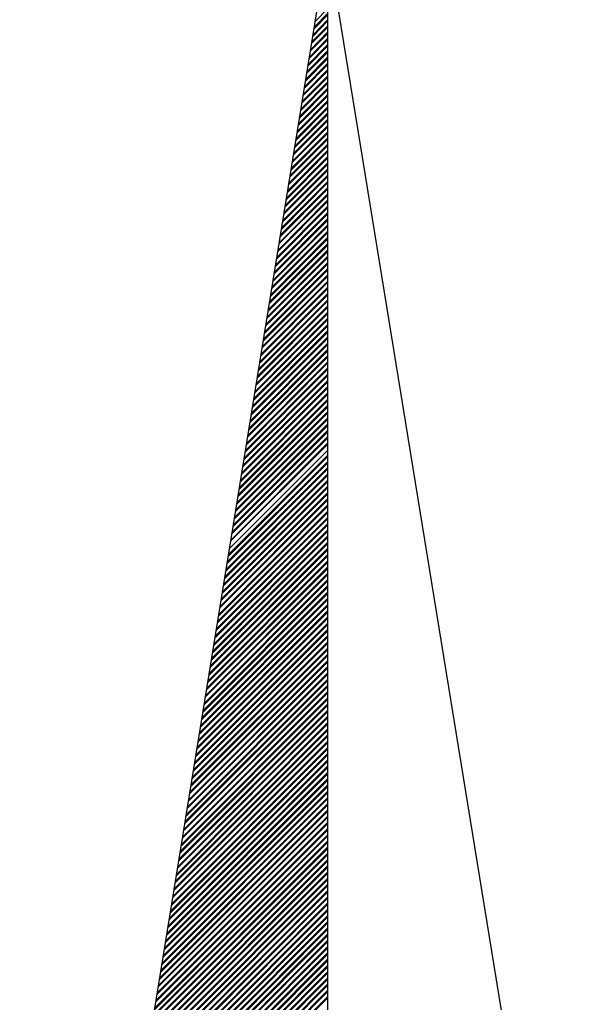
# Model space of a CAD drawing. Extents: x 576692 to 577659, y 273254 to 273799.
# Drawn here: x 577253.03 to 577254.699, y 273531.756 to 273534.615 of the extents above; entities that cross this region are included whole.
import ezdxf

# ---------------------------------------------------------------- set-up
doc = ezdxf.new("R2010")
doc.units = 0
doc.layers.add('RAMI_UZMR_####_####_#', color=7, linetype='Continuous')

msp = doc.modelspace()

# ---------------------------------------------------------------- linework, layer by layer
at = {"layer": 'RAMI_UZMR_####_####_#'}
for p, q in [((577253.0297, 273529.3257), (577253.9257, 273534.8297)), ((577253.9257, 273534.8297), (577253.9257, 273528.4297)), ((577253.9257, 273534.8297), (577254.6985, 273530.0841)), ((577253.8905, 273534.6105), (577253.9257, 273534.6465)), ((577253.8833, 273534.5673), (577253.9257, 273534.6105)), ((577253.8841, 273534.5721), (577253.9257, 273534.6145)), ((577253.8865, 273534.5889), (577253.9257, 273534.6281)), ((577253.8873, 273534.5945), (577253.9257, 273534.6329)), ((577253.8801, 273534.5505), (577253.9257, 273534.5961)), ((577253.8801, 273534.5465), (577253.9257, 273534.5921)), ((577253.8729, 273534.5033), (577253.9257, 273534.5561)), ((577253.8737, 273534.5073), (577253.9257, 273534.5601)), ((577253.8761, 273534.5241), (577253.9257, 273534.5737)), ((577253.8769, 273534.5289), (577253.9257, 273534.5785)), ((577253.8665, 273534.4641), (577253.9257, 273534.5241)), ((577253.8689, 273534.4809), (577253.9257, 273534.5377)), ((577253.8697, 273534.4857), (577253.9257, 273534.5417)), ((577253.8625, 273534.4425), (577253.9257, 273534.5057)), ((577253.8625, 273534.4377), (577253.9257, 273534.5017)), ((577253.8657, 273534.4601), (577253.9257, 273534.5201)), ((577253.8561, 273534.3993), (577253.9257, 273534.4697)), ((577253.8585, 273534.4161), (577253.9257, 273534.4841)), ((577253.8593, 273534.4209), (577253.9257, 273534.4873)), ((577253.8513, 273534.3729), (577253.9257, 273534.4473)), ((577253.8521, 273534.3777), (577253.9257, 273534.4513)), ((577253.8545, 273534.3945), (577253.9257, 273534.4657)), ((577253.8449, 273534.3345), (577253.9257, 273534.4153)), ((577253.8449, 273534.3297), (577253.9257, 273534.4113)), ((577253.8481, 273534.3513), (577253.9257, 273534.4297)), ((577253.8489, 273534.3561), (577253.9257, 273534.4329)), ((577253.8409, 273534.3081), (577253.9257, 273534.3929)), ((577253.8417, 273534.3129), (577253.9257, 273534.3969)), ((577253.8337, 273534.2649), (577253.9257, 273534.3569)), ((577253.8345, 273534.2697), (577253.9257, 273534.3609)), ((577253.8377, 273534.2865), (577253.9257, 273534.3753)), ((577253.8385, 273534.2913), (577253.9257, 273534.3793)), ((577253.8273, 273534.2265), (577253.9257, 273534.3249)), ((577253.8305, 273534.2433), (577253.9257, 273534.3385)), ((577253.8313, 273534.2481), (577253.9257, 273534.3433)), ((577253.8233, 273534.2001), (577253.9257, 273534.3025)), ((577253.8241, 273534.2049), (577253.9257, 273534.3065)), ((577253.8265, 273534.2217), (577253.9257, 273534.3209)), ((577253.8161, 273534.1569), (577253.9257, 273534.2665)), ((577253.8169, 273534.1617), (577253.9257, 273534.2705)), ((577253.8201, 273534.1785), (577253.9257, 273534.2841)), ((577253.8209, 273534.1833), (577253.9257, 273534.2881)), ((577253.8129, 273534.1353), (577253.9257, 273534.2481)), ((577253.8137, 273534.1401), (577253.9257, 273534.2521)), ((577253.8057, 273534.0921), (577253.9257, 273534.2121)), ((577253.8065, 273534.0969), (577253.9257, 273534.2161)), ((577253.8097, 273534.1185), (577253.9257, 273534.2345)), ((577253.8097, 273534.1137), (577253.9257, 273534.2305)), ((577253.8025, 273534.0705), (577253.9257, 273534.1937)), ((577253.8033, 273534.0753), (577253.9257, 273534.1977)), ((577253.7953, 273534.0273), (577253.9257, 273534.1577)), ((577253.7961, 273534.0321), (577253.9257, 273534.1617)), ((577253.7985, 273534.0489), (577253.9257, 273534.1761)), ((577253.7993, 273534.0537), (577253.9257, 273534.1801)), ((577253.7889, 273533.9889), (577253.9257, 273534.1257)), ((577253.7921, 273534.0105), (577253.9257, 273534.1433)), ((577253.7921, 273534.0057), (577253.9257, 273534.1401)), ((577253.7841, 273533.9625), (577253.9257, 273534.1033)), ((577253.7857, 273533.9673), (577253.9257, 273534.1073)), ((577253.7881, 273533.9841), (577253.9257, 273534.1217)), ((577253.7777, 273533.9193), (577253.9257, 273534.0673)), ((577253.7785, 273533.9241), (577253.9257, 273534.0713)), ((577253.7809, 273533.9409), (577253.9257, 273534.0857)), ((577253.7817, 273533.9449), (577253.9257, 273534.0897)), ((577253.7745, 273533.9017), (577253.9257, 273534.0529)), ((577253.7745, 273533.8977), (577253.9257, 273534.0489)), ((577253.7673, 273533.8545), (577253.9257, 273534.0129)), ((577253.7681, 273533.8585), (577253.9257, 273534.0169)), ((577253.7705, 273533.8761), (577253.9257, 273534.0313)), ((577253.7713, 273533.8809), (577253.9257, 273534.0353)), ((577253.7609, 273533.8153), (577253.9257, 273533.9809)), ((577253.7633, 273533.8329), (577253.9257, 273533.9953)), ((577253.7641, 273533.8377), (577253.9257, 273533.9993)), ((577253.7561, 273533.7889), (577253.9257, 273533.9585)), ((577253.7569, 273533.7945), (577253.9257, 273533.9625)), ((577253.7601, 273533.8105), (577253.9257, 273533.9769)), ((577253.7505, 273533.7505), (577253.9257, 273533.9265)), ((577253.7529, 273533.7673), (577253.9257, 273533.9401)), ((577253.7537, 273533.7721), (577253.9257, 273533.9449)), ((577253.7457, 273533.7241), (577253.9257, 273533.9041)), ((577253.7465, 273533.7289), (577253.9257, 273533.9081)), ((577253.7497, 273533.7465), (577253.9257, 273533.9225)), ((577253.7393, 273533.6857), (577253.9257, 273533.8721)), ((577253.7393, 273533.6809), (577253.9257, 273533.8681)), ((577253.7425, 273533.7033), (577253.9257, 273533.8865)), ((577253.7433, 273533.7073), (577253.9257, 273533.8905)), ((577253.7353, 273533.6601), (577253.9257, 273533.8505)), ((577253.7361, 273533.6641), (577253.9257, 273533.8537)), ((577253.7281, 273533.6161), (577253.9257, 273533.8137)), ((577253.7289, 273533.6209), (577253.9257, 273533.8177)), ((577253.7321, 273533.6377), (577253.9257, 273533.8321)), ((577253.7329, 273533.6425), (577253.9257, 273533.8361)), ((577253.7217, 273533.5777), (577253.9257, 273533.7817)), ((577253.7249, 273533.5945), (577253.9257, 273533.7961)), ((577253.7257, 273533.5993), (577253.9257, 273533.7993)), ((577253.7177, 273533.5513), (577253.9257, 273533.7593)), ((577253.7185, 273533.5561), (577253.9257, 273533.7633)), ((577253.7217, 273533.5729), (577253.9257, 273533.7777)), ((577253.7105, 273533.5081), (577253.9257, 273533.7233)), ((577253.7113, 273533.5129), (577253.9257, 273533.7273)), ((577253.7137, 273533.5297), (577253.9257, 273533.7417)), ((577253.7153, 273533.5345), (577253.9257, 273533.7457)), ((577253.7073, 273533.4865), (577253.9257, 273533.7049)), ((577253.7081, 273533.4913), (577253.9257, 273533.7097)), ((577253.7001, 273533.4433), (577253.9257, 273533.6689)), ((577253.7009, 273533.4481), (577253.9257, 273533.6729)), ((577253.7041, 273533.4697), (577253.9257, 273533.6913)), ((577253.7041, 273533.4649), (577253.9257, 273533.6873)), ((577253.6937, 273533.4049), (577253.9257, 273533.6369)), ((577253.6969, 273533.4217), (577253.9257, 273533.6505)), ((577253.6977, 273533.4265), (577253.9257, 273533.6553)), ((577253.6897, 273533.3785), (577253.9257, 273533.6153)), ((577253.6905, 273533.3833), (577253.9257, 273533.6185)), ((577253.6929, 273533.4001), (577253.9257, 273533.6329)), ((577253.6833, 273533.3401), (577253.9257, 273533.5825)), ((577253.6857, 273533.3569), (577253.9257, 273533.5969)), ((577253.6865, 273533.3617), (577253.9257, 273533.6009)), ((577253.6793, 273533.3137), (577253.9257, 273533.5601)), ((577253.6801, 273533.3185), (577253.9257, 273533.5641)), ((577253.6825, 273533.3353), (577253.9257, 273533.5785)), ((577253.6721, 273533.2705), (577253.9257, 273533.5241)), ((577253.6729, 273533.2753), (577253.9257, 273533.5281)), ((577253.6753, 273533.2921), (577253.9257, 273533.5425)), ((577253.6761, 273533.2969), (577253.9257, 273533.5465)), ((577253.6689, 273533.2537), (577253.9257, 273533.5097)), ((577253.6689, 273533.2489), (577253.9257, 273533.5065)), ((577253.6617, 273533.2057), (577253.9257, 273533.4697)), ((577253.6625, 273533.2105), (577253.9257, 273533.4737)), ((577253.6649, 273533.2273), (577253.9257, 273533.4881)), ((577253.6657, 273533.2321), (577253.9257, 273533.4921)), ((577253.6553, 273533.1673), (577253.9257, 273533.4377)), ((577253.6577, 273533.1841), (577253.9257, 273533.4521)), ((577253.6585, 273533.1889), (577253.9257, 273533.4561)), ((577253.6513, 273533.1449), (577253.9257, 273533.4193)), ((577253.6513, 273533.1409), (577253.9257, 273533.4153)), ((577253.6545, 273533.1625), (577253.9257, 273533.4337)), ((577253.6449, 273533.1017), (577253.9257, 273533.3833)), ((577253.6473, 273533.1193), (577253.9257, 273533.3977)), ((577253.6481, 273533.1241), (577253.9257, 273533.4017)), ((577253.6401, 273533.0761), (577253.9257, 273533.3617)), ((577253.6433, 273533.0977), (577253.9257, 273533.3793)), ((577253.6337, 273533.0377), (577253.9257, 273533.3289)), ((577253.6337, 273533.0329), (577253.9257, 273533.3249)), ((577253.6369, 273533.0545), (577253.9257, 273533.3433)), ((577253.6377, 273533.0585), (577253.9257, 273533.3473)), ((577253.6297, 273533.0105), (577253.9257, 273533.3073)), ((577253.6305, 273533.0153), (577253.9257, 273533.3113)), ((577253.6225, 273532.9673), (577253.9257, 273533.2705)), ((577253.6233, 273532.9721), (577253.9257, 273533.2745)), ((577253.6265, 273532.9889), (577253.9257, 273533.2889)), ((577253.6273, 273532.9945), (577253.9257, 273533.2929)), ((577253.6161, 273532.9289), (577253.9257, 273533.2385)), ((577253.6193, 273532.9465), (577253.9257, 273533.2529)), ((577253.6201, 273532.9505), (577253.9257, 273533.2569)), ((577253.6121, 273532.9033), (577253.9257, 273533.2169)), ((577253.6129, 273532.9073), (577253.9257, 273533.2209)), ((577253.6153, 273532.9241), (577253.9257, 273533.2345)), ((577253.6049, 273532.8601), (577253.9257, 273533.1801)), ((577253.6057, 273532.8641), (577253.9257, 273533.1841)), ((577253.6089, 273532.8809), (577253.9257, 273533.1985)), ((577253.6097, 273532.8857), (577253.9257, 273533.2025)), ((577253.6017, 273532.8377), (577253.9257, 273533.1625)), ((577253.6025, 273532.8425), (577253.9257, 273533.1657)), ((577253.5945, 273532.7945), (577253.9257, 273533.1257)), ((577253.5953, 273532.7993), (577253.9257, 273533.1297)), ((577253.5985, 273532.8209), (577253.9257, 273533.1481)), ((577253.5985, 273532.8161), (577253.9257, 273533.1441)), ((577253.5881, 273532.7561), (577253.9257, 273533.0937)), ((577253.5913, 273532.7729), (577253.9257, 273533.1081)), ((577253.5921, 273532.7777), (577253.9257, 273533.1121)), ((577253.5841, 273532.7297), (577253.9257, 273533.0713)), ((577253.5849, 273532.7345), (577253.9257, 273533.0761)), ((577253.5873, 273532.7513), (577253.9257, 273533.0897)), ((577253.5777, 273532.6913), (577253.9257, 273533.0393)), ((577253.5809, 273532.7129), (577253.9257, 273533.0577)), ((577253.5809, 273532.7081), (577253.9257, 273533.0537)), ((577253.5729, 273532.6649), (577253.9257, 273533.0169)), ((577253.5745, 273532.6697), (577253.9257, 273533.0217)), ((577253.5769, 273532.6865), (577253.9257, 273533.0353)), ((577253.5665, 273532.6217), (577253.9257, 273532.9817)), ((577253.5673, 273532.6265), (577253.9257, 273532.9849)), ((577253.5697, 273532.6433), (577253.9257, 273532.9993)), ((577253.5705, 273532.6481), (577253.9257, 273533.0033)), ((577253.5633, 273532.6049), (577253.9257, 273532.9673)), ((577253.5633, 273532.6001), (577253.9257, 273532.9633)), ((577253.5561, 273532.5569), (577253.9257, 273532.9273)), ((577253.5569, 273532.5617), (577253.9257, 273532.9305)), ((577253.5593, 273532.5785), (577253.9257, 273532.9449)), ((577253.5601, 273532.5833), (577253.9257, 273532.9489)), ((577253.5497, 273532.5185), (577253.9257, 273532.8945)), ((577253.5521, 273532.5353), (577253.9257, 273532.9089)), ((577253.5529, 273532.5401), (577253.9257, 273532.9129)), ((577253.5449, 273532.4921), (577253.9257, 273532.8729)), ((577253.5457, 273532.4969), (577253.9257, 273532.8761)), ((577253.5489, 273532.5137), (577253.9257, 273532.8905)), ((577253.5393, 273532.4537), (577253.9257, 273532.8409)), ((577253.5417, 273532.4705), (577253.9257, 273532.8545)), ((577253.5425, 273532.4753), (577253.9257, 273532.8585)), ((577253.5345, 273532.4273), (577253.9257, 273532.8185)), ((577253.5353, 273532.4321), (577253.9257, 273532.8225)), ((577253.5385, 273532.4489), (577253.9257, 273532.8361)), ((577253.5281, 273532.3889), (577253.9257, 273532.7857)), ((577253.5281, 273532.3841), (577253.9257, 273532.7817)), ((577253.5313, 273532.4057), (577253.9257, 273532.8001)), ((577253.5321, 273532.4105), (577253.9257, 273532.8041)), ((577253.5241, 273532.3625), (577253.9257, 273532.7641)), ((577253.5249, 273532.3673), (577253.9257, 273532.7681)), ((577253.5169, 273532.3193), (577253.9257, 273532.7281)), ((577253.5177, 273532.3241), (577253.9257, 273532.7321)), ((577253.5209, 273532.3409), (577253.9257, 273532.7457)), ((577253.5217, 273532.3449), (577253.9257, 273532.7497)), ((577253.5105, 273532.2809), (577253.9257, 273532.6953)), ((577253.5137, 273532.2977), (577253.9257, 273532.7097)), ((577253.5145, 273532.3017), (577253.9257, 273532.7137)), ((577253.5065, 273532.2545), (577253.9257, 273532.6737)), ((577253.5073, 273532.2585), (577253.9257, 273532.6777)), ((577253.5105, 273532.2761), (577253.9257, 273532.6913)), ((577253.4993, 273532.2105), (577253.9257, 273532.6369)), ((577253.5001, 273532.2153), (577253.9257, 273532.6409)), ((577253.5025, 273532.2329), (577253.9257, 273532.6553)), ((577253.5041, 273532.2377), (577253.9257, 273532.6593)), ((577253.4961, 273532.1889), (577253.9257, 273532.6193)), ((577253.4969, 273532.1945), (577253.9257, 273532.6233)), ((577253.4889, 273532.1457), (577253.9257, 273532.5833)), ((577253.4897, 273532.1505), (577253.9257, 273532.5873)), ((577253.4929, 273532.1721), (577253.9257, 273532.6049)), ((577253.4929, 273532.1673), (577253.9257, 273532.6009)), ((577253.4825, 273532.1073), (577253.9257, 273532.5505)), ((577253.4857, 273532.1241), (577253.9257, 273532.5649)), ((577253.4865, 273532.1289), (577253.9257, 273532.5689)), ((577253.4785, 273532.0809), (577253.9257, 273532.5289)), ((577253.4793, 273532.0857), (577253.9257, 273532.5329)), ((577253.4817, 273532.1033), (577253.9257, 273532.5465)), ((577253.4721, 273532.0425), (577253.9257, 273532.4961)), ((577253.4745, 273532.0601), (577253.9257, 273532.5105)), ((577253.4753, 273532.0641), (577253.9257, 273532.5145)), ((577253.4681, 273532.0161), (577253.9257, 273532.4745)), ((577253.4689, 273532.0209), (577253.9257, 273532.4785)), ((577253.4713, 273532.0377), (577253.9257, 273532.4921)), ((577253.4609, 273531.9729), (577253.9257, 273532.4377)), ((577253.4617, 273531.9777), (577253.9257, 273532.4425)), ((577253.4641, 273531.9945), (577253.9257, 273532.4561)), ((577253.4649, 273531.9993), (577253.9257, 273532.4601)), ((577253.4577, 273531.9561), (577253.9257, 273532.4241)), ((577253.4577, 273531.9513), (577253.9257, 273532.4201)), ((577253.4505, 273531.9081), (577253.9257, 273532.3833)), ((577253.4513, 273531.9129), (577253.9257, 273532.3881)), ((577253.4537, 273531.9297), (577253.9257, 273532.4017)), ((577253.4545, 273531.9345), (577253.9257, 273532.4057)), ((577253.4441, 273531.8697), (577253.9257, 273532.3513)), ((577253.4465, 273531.8865), (577253.9257, 273532.3657)), ((577253.4473, 273531.8913), (577253.9257, 273532.3697)), ((577253.4401, 273531.8481), (577253.9257, 273532.3337)), ((577253.4401, 273531.8433), (577253.9257, 273532.3297)), ((577253.4433, 273531.8649), (577253.9257, 273532.3481)), ((577253.4321, 273531.8001), (577253.9257, 273532.2937)), ((577253.4337, 273531.8049), (577253.9257, 273532.2969)), ((577253.4361, 273531.8217), (577253.9257, 273532.3113)), ((577253.4369, 273531.8265), (577253.9257, 273532.3153)), ((577253.4289, 273531.7785), (577253.9257, 273532.2753)), ((577253.4297, 273531.7833), (577253.9257, 273532.2793)), ((577253.4225, 273531.7401), (577253.9257, 273532.2425)), ((577253.4225, 273531.7353), (577253.9257, 273532.2393)), ((577253.4257, 273531.7569), (577253.9257, 273532.2569)), ((577253.4265, 273531.7617), (577253.9257, 273532.2609)), ((577253.4161, 273531.6969), (577253.9257, 273532.2073)), ((577253.4185, 273531.7137), (577253.9257, 273532.2209)), ((577253.4193, 273531.7185), (577253.9257, 273532.2249)), ((577253.4113, 273531.6705), (577253.9257, 273532.1849)), ((577253.4121, 273531.6753), (577253.9257, 273532.1889)), ((577253.4153, 273531.6921), (577253.9257, 273532.2025)), ((577253.4049, 273531.6321), (577253.9257, 273532.1529)), ((577253.4081, 273531.6489), (577253.9257, 273532.1665)), ((577253.4089, 273531.6537), (577253.9257, 273532.1705)), ((577253.4009, 273531.6057), (577253.9257, 273532.1305)), ((577253.4017, 273531.6105), (577253.9257, 273532.1345)), ((577253.4041, 273531.6273), (577253.9257, 273532.1481)), ((577253.3937, 273531.5625), (577253.9257, 273532.0945)), ((577253.3945, 273531.5673), (577253.9257, 273532.0985)), ((577253.3977, 273531.5841), (577253.9257, 273532.1121)), ((577253.3985, 273531.5889), (577253.9257, 273532.1161)), ((577253.3905, 273531.5409), (577253.9257, 273532.0761)), ((577253.3913, 273531.5449), (577253.9257, 273532.0801)), ((577253.3833, 273531.4977), (577253.9257, 273532.0401)), ((577253.3841, 273531.5017), (577253.9257, 273532.0441)), ((577253.3873, 273531.5241), (577253.9257, 273532.0617)), ((577253.3873, 273531.5193), (577253.9257, 273532.0585)), ((577253.3769, 273531.4585), (577253.9257, 273532.0073)), ((577253.3801, 273531.4761), (577253.9257, 273532.0217)), ((577253.3809, 273531.4809), (577253.9257, 273532.0257)), ((577253.3729, 273531.4329), (577253.9257, 273531.9857)), ((577253.3737, 273531.4377), (577253.9257, 273531.9897)), ((577253.3761, 273531.4545), (577253.9257, 273532.0033)), ((577253.3657, 273531.3889), (577253.9257, 273531.9497)), ((577253.3665, 273531.3945), (577253.9257, 273531.9537)), ((577253.3697, 273531.4153), (577253.9257, 273531.9713)), ((577253.3697, 273531.4105), (577253.9257, 273531.9673)), ((577253.3617, 273531.3673), (577253.9257, 273531.9313)), ((577253.3633, 273531.3721), (577253.9257, 273531.9353)), ((577253.3553, 273531.3241), (577253.9257, 273531.8953)), ((577253.3561, 273531.3289), (577253.9257, 273531.8993)), ((577253.3585, 273531.3457), (577253.9257, 273531.9129)), ((577253.3593, 273531.3505), (577253.9257, 273531.9169)), ((577253.3521, 273531.3073), (577253.9257, 273531.8809)), ((577253.3521, 273531.3033), (577253.9257, 273531.8769)), ((577253.3449, 273531.2601), (577253.9257, 273531.8409)), ((577253.3457, 273531.2641), (577253.9257, 273531.8449)), ((577253.3481, 273531.2809), (577253.9257, 273531.8585)), ((577253.3489, 273531.2857), (577253.9257, 273531.8625)), ((577253.3385, 273531.2209), (577253.9257, 273531.8089)), ((577253.3409, 273531.2377), (577253.9257, 273531.8225)), ((577253.3417, 273531.2425), (577253.9257, 273531.8265)), ((577253.3337, 273531.1945), (577253.9257, 273531.7865)), ((577253.3345, 273531.1993), (577253.9257, 273531.7905)), ((577253.3377, 273531.2161), (577253.9257, 273531.8049)), ((577253.3305, 273531.1729), (577253.9257, 273531.7681)), ((577253.3313, 273531.1777), (577253.9257, 273531.7721))]:
    msp.add_line(p, q, dxfattribs=at)

doc.saveas('drawing.dxf')
